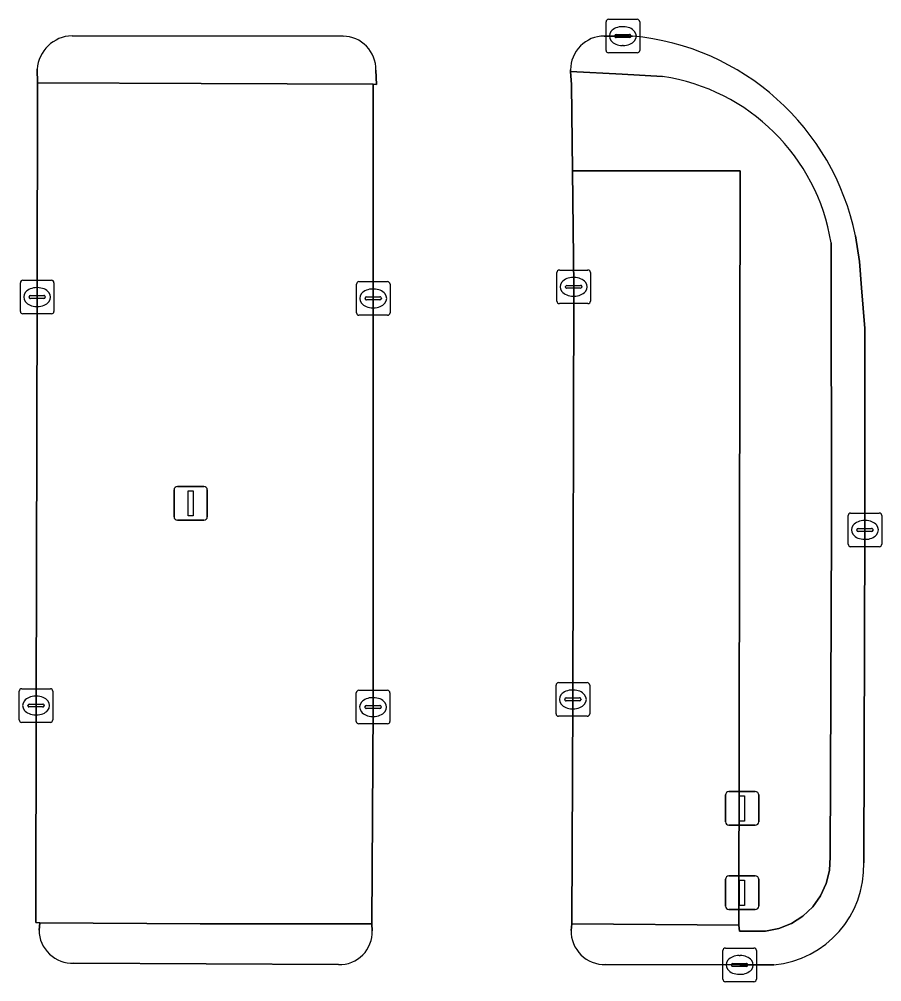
# Model space of a CAD drawing. Extents: x 161477 to 163040, y 383680 to 384871.
# Drawn here: x 161933.92 to 161959.6, y 384085.13 to 384113.78 of the extents above; entities that cross this region are included whole.
import ezdxf

# ---------------------------------------------------------------- set-up
doc = ezdxf.new("R2010")
doc.units = 0
for name, color, linetype in [('IMGEO_Groenvoorziening', 7, 'Continuous'), ('IMGEO_Kolk', 7, 'Continuous'), ('IMGEO_Lichtmast', 7, 'Continuous'), ('IMGEO_Parkeervlak_open', 7, 'Continuous'), ('IMGEO_Rijbaan_lokaal_open', 7, 'Continuous'), ('IMGEO_Verkeersbordpaal', 7, 'Continuous')]:
    doc.layers.add(name, color=color, linetype=linetype)

msp = doc.modelspace()

# ---------------------------------------------------------------- linework, layer by layer
at = {"layer": 'IMGEO_Groenvoorziening'}
for points in [[(161943.561, 384113.274), (161935.493, 384113.287)], [(161952.179, 384113.276), (161951.338, 384113.278)], [(161934.454, 384112.288), (161934.46, 384111.883), (161939.34, 384111.869), (161944.455, 384111.842), (161944.555, 384111.838), (161944.537, 384112.266)], [(161950.333, 384112.269), (161950.336, 384112.22), (161951.875, 384112.145), (161953.075, 384112.072)], [(161953.075, 384112.072), (161951.875, 384112.145), (161950.336, 384112.22), (161950.36, 384111.833), (161950.389, 384109.271), (161955.386, 384109.262), (161955.345, 384086.812), (161955.368, 384086.633), (161956.143, 384086.637), (161956.539, 384086.714), (161956.912, 384086.865), (161957.251, 384087.083), (161957.543, 384087.361), (161957.777, 384087.689), (161957.946, 384088.055), (161958.043, 384088.446), (161958.064, 384088.849), (161958.099, 384098.582), (161958.091, 384107.126)], [(161959.063, 384088.674), (161959.099, 384098.58), (161959.093, 384104.578), (161958.995, 384105.788), (161958.94, 384106.57), (161958.814, 384107.335)], [(161958.091, 384107.126), (161958.099, 384098.582), (161958.064, 384088.849), (161958.043, 384088.446), (161957.946, 384088.055), (161957.777, 384087.689), (161957.543, 384087.361), (161957.251, 384087.083), (161956.912, 384086.865), (161956.539, 384086.714), (161956.143, 384086.637), (161955.368, 384086.633), (161955.345, 384086.812), (161950.375, 384086.851), (161950.349, 384086.66)], [(161944.427, 384086.651), (161944.416, 384086.853), (161939.31, 384086.856), (161934.532, 384086.888), (161934.511, 384086.67)], [(161935.547, 384085.684), (161943.427, 384085.644)], [(161951.377, 384085.644), (161955.369, 384085.633), (161956.384, 384085.638)]]:
    msp.add_lwpolyline(points, dxfattribs=at)
for centre, radius, start, end in [((161935.521, 384112.218), 1.069, 91.499, 176.2522), ((161943.549, 384112.286), 0.989, 358.8685, 89.2834), ((161951.337, 384112.274), 1.004, 89.9308, 180.2968), ((161951.502, 384105.845), 7.462, 11.5207, 84.7966), ((161952.197, 384106.165), 5.972, 9.2624, 81.5428), ((161952.197, 384106.165), 5.972, 9.2624, 81.5428), ((161956.115, 384088.575), 2.95, 275.2299, 1.919), ((161935.501, 384086.672), 0.99, 180.1441, 272.6889), ((161943.461, 384086.61), 0.967, 267.992, 2.4077), ((161951.345, 384086.64), 0.996, 178.8443, 271.8285)]:
    msp.add_arc(centre, radius, start, end, dxfattribs=at)
at = {"layer": 'IMGEO_Kolk'}
for p, q in [((161951.391, 384112.852), (161951.391, 384113.704)), ((161951.466, 384113.778), (161952.318, 384113.778)), ((161951.879, 384113.558), (161951.904, 384113.558)), ((161952.392, 384113.704), (161952.392, 384112.852)), ((161951.65, 384113.272), (161951.65, 384113.284)), ((161951.693, 384113.321), (161952.091, 384113.321)), ((161952.134, 384113.284), (161952.134, 384113.272)), ((161952.088, 384113.235), (161951.69, 384113.235)), ((161951.902, 384112.998), (161951.877, 384112.998)), ((161952.318, 384112.778), (161951.466, 384112.778)), ((161949.926, 384105.389), (161949.926, 384106.241)), ((161950.001, 384106.315), (161950.853, 384106.315)), ((161950.927, 384106.241), (161950.927, 384105.389)), ((161933.952, 384105.084), (161933.952, 384105.936)), ((161934.027, 384106.01), (161934.879, 384106.01)), ((161934.953, 384105.936), (161934.953, 384105.084)), ((161943.959, 384105.044), (161943.959, 384105.896)), ((161944.034, 384105.97), (161944.886, 384105.97)), ((161944.96, 384105.896), (161944.96, 384105.044)), ((161950.185, 384105.809), (161950.185, 384105.821)), ((161950.228, 384105.858), (161950.626, 384105.858)), ((161950.414, 384106.095), (161950.439, 384106.095)), ((161950.669, 384105.821), (161950.669, 384105.809)), ((161934.254, 384105.553), (161934.652, 384105.553)), ((161934.44, 384105.79), (161934.465, 384105.79)), ((161944.447, 384105.75), (161944.472, 384105.75)), ((161950.623, 384105.772), (161950.225, 384105.772)), ((161950.437, 384105.535), (161950.412, 384105.535)), ((161934.211, 384105.504), (161934.211, 384105.516)), ((161934.649, 384105.467), (161934.251, 384105.467)), ((161934.695, 384105.516), (161934.695, 384105.504)), ((161944.218, 384105.464), (161944.218, 384105.476)), ((161944.656, 384105.427), (161944.258, 384105.427)), ((161944.261, 384105.513), (161944.659, 384105.513)), ((161944.702, 384105.476), (161944.702, 384105.464)), ((161950.853, 384105.315), (161950.001, 384105.315)), ((161934.879, 384105.01), (161934.027, 384105.01)), ((161934.463, 384105.23), (161934.438, 384105.23)), ((161944.886, 384104.97), (161944.034, 384104.97)), ((161944.47, 384105.19), (161944.445, 384105.19)), ((161958.598, 384098.153), (161958.598, 384099.005)), ((161958.673, 384099.079), (161959.525, 384099.079)), ((161959.599, 384099.005), (161959.599, 384098.153)), ((161959.086, 384098.859), (161959.111, 384098.859)), ((161958.857, 384098.573), (161958.857, 384098.585)), ((161959.295, 384098.536), (161958.897, 384098.536)), ((161958.9, 384098.622), (161959.298, 384098.622)), ((161959.341, 384098.585), (161959.341, 384098.573)), ((161959.109, 384098.299), (161959.084, 384098.299)), ((161959.525, 384098.079), (161958.673, 384098.079)), ((161933.994, 384093.852), (161934.846, 384093.852)), ((161944.029, 384093.807), (161944.881, 384093.807)), ((161949.902, 384093.109), (161949.902, 384093.961)), ((161949.977, 384094.035), (161950.829, 384094.035)), ((161950.39, 384093.815), (161950.415, 384093.815)), ((161950.903, 384093.961), (161950.903, 384093.109)), ((161933.919, 384092.926), (161933.919, 384093.778)), ((161934.407, 384093.632), (161934.432, 384093.632)), ((161934.92, 384093.778), (161934.92, 384092.926)), ((161943.954, 384092.881), (161943.954, 384093.733)), ((161944.442, 384093.587), (161944.467, 384093.587)), ((161944.955, 384093.733), (161944.955, 384092.881)), ((161950.161, 384093.529), (161950.161, 384093.541)), ((161950.204, 384093.578), (161950.602, 384093.578)), ((161950.645, 384093.541), (161950.645, 384093.529)), ((161934.178, 384093.346), (161934.178, 384093.358)), ((161934.616, 384093.309), (161934.218, 384093.309)), ((161934.221, 384093.395), (161934.619, 384093.395)), ((161934.662, 384093.358), (161934.662, 384093.346)), ((161944.213, 384093.301), (161944.213, 384093.313)), ((161944.651, 384093.264), (161944.253, 384093.264)), ((161944.256, 384093.35), (161944.654, 384093.35)), ((161944.697, 384093.313), (161944.697, 384093.301)), ((161950.599, 384093.492), (161950.201, 384093.492)), ((161950.413, 384093.255), (161950.388, 384093.255)), ((161934.43, 384093.072), (161934.405, 384093.072)), ((161944.465, 384093.027), (161944.44, 384093.027)), ((161950.829, 384093.035), (161949.977, 384093.035)), ((161934.846, 384092.852), (161933.994, 384092.852)), ((161944.881, 384092.807), (161944.029, 384092.807)), ((161954.868, 384085.206), (161954.868, 384086.058)), ((161954.943, 384086.132), (161955.795, 384086.132)), ((161955.869, 384086.058), (161955.869, 384085.206)), ((161955.356, 384085.912), (161955.381, 384085.912)), ((161955.127, 384085.626), (161955.127, 384085.638)), ((161955.565, 384085.589), (161955.167, 384085.589)), ((161955.17, 384085.675), (161955.568, 384085.675)), ((161955.611, 384085.638), (161955.611, 384085.626)), ((161955.379, 384085.352), (161955.354, 384085.352)), ((161955.795, 384085.132), (161954.943, 384085.132))]:
    msp.add_line(p, q, dxfattribs=at)
for points in [[(161951.391, 384112.852), (161951.391, 384113.704)], [(161951.466, 384113.778), (161952.318, 384113.778)], [(161952.392, 384113.704), (161952.392, 384112.852)], [(161952.318, 384112.778), (161951.466, 384112.778)], [(161949.926, 384105.389), (161949.926, 384106.241)], [(161950.001, 384106.315), (161950.853, 384106.315)], [(161950.927, 384106.241), (161950.927, 384105.389)], [(161933.952, 384105.084), (161933.952, 384105.936)], [(161934.027, 384106.01), (161934.879, 384106.01)], [(161934.953, 384105.936), (161934.953, 384105.084)], [(161943.959, 384105.044), (161943.959, 384105.896)], [(161944.034, 384105.97), (161944.886, 384105.97)], [(161944.96, 384105.896), (161944.96, 384105.044)], [(161950.853, 384105.315), (161950.001, 384105.315)], [(161934.879, 384105.01), (161934.027, 384105.01)], [(161944.886, 384104.97), (161944.034, 384104.97)], [(161958.598, 384098.153), (161958.598, 384099.005)], [(161958.673, 384099.079), (161959.525, 384099.079)], [(161959.599, 384099.005), (161959.599, 384098.153)], [(161959.525, 384098.079), (161958.673, 384098.079)], [(161933.994, 384093.852), (161934.846, 384093.852)], [(161944.029, 384093.807), (161944.881, 384093.807)], [(161949.902, 384093.109), (161949.902, 384093.961)], [(161949.977, 384094.035), (161950.829, 384094.035)], [(161950.903, 384093.961), (161950.903, 384093.109)], [(161933.919, 384092.926), (161933.919, 384093.778)], [(161934.92, 384093.778), (161934.92, 384092.926)], [(161943.954, 384092.881), (161943.954, 384093.733)], [(161944.955, 384093.733), (161944.955, 384092.881)], [(161950.829, 384093.035), (161949.977, 384093.035)], [(161934.846, 384092.852), (161933.994, 384092.852)], [(161944.881, 384092.807), (161944.029, 384092.807)], [(161954.868, 384085.206), (161954.868, 384086.058)], [(161954.943, 384086.132), (161955.795, 384086.132)], [(161955.869, 384086.058), (161955.869, 384085.206)], [(161955.795, 384085.132), (161954.943, 384085.132)]]:
    msp.add_lwpolyline(points, dxfattribs=at)
for centre, radius, start, end in [((161951.468, 384113.702), 0.0765, 91.552, 178.448), ((161951.468, 384113.702), 0.0765, 91.552, 178.448), ((161952.316, 384113.702), 0.0765, 1.552, 88.448), ((161952.316, 384113.702), 0.0765, 1.552, 88.448), ((161951.69, 384113.281), 0.0403, 85.8775, 175.7526), ((161951.687, 384113.271), 0.0366, 178.938, 274.7102), ((161952.091, 384113.278), 0.043, 264.8664, 352.4533), ((161952.095, 384113.283), 0.0386, 1.7309, 96.639), ((161951.468, 384112.854), 0.0765, 181.552, 268.448), ((161951.468, 384112.854), 0.0765, 181.552, 268.448), ((161952.316, 384112.854), 0.0765, 271.552, 358.448), ((161952.316, 384112.854), 0.0765, 271.552, 358.448), ((161950.003, 384106.239), 0.0765, 91.552, 178.448), ((161950.003, 384106.239), 0.0765, 91.552, 178.448), ((161950.851, 384106.239), 0.0765, 1.552, 88.448), ((161950.851, 384106.239), 0.0765, 1.552, 88.448), ((161934.029, 384105.934), 0.0765, 91.552, 178.448), ((161934.029, 384105.934), 0.0765, 91.552, 178.448), ((161934.877, 384105.934), 0.0765, 1.552, 88.448), ((161934.877, 384105.934), 0.0765, 1.552, 88.448), ((161944.036, 384105.894), 0.0765, 91.552, 178.448), ((161944.036, 384105.894), 0.0765, 91.552, 178.448), ((161944.884, 384105.894), 0.0765, 1.552, 88.448), ((161944.884, 384105.894), 0.0765, 1.552, 88.448), ((161950.225, 384105.818), 0.0403, 85.8775, 175.7526), ((161950.63, 384105.82), 0.0386, 1.7309, 96.639), ((161934.251, 384105.513), 0.0403, 85.8775, 175.7526), ((161934.656, 384105.515), 0.0386, 1.7309, 96.639), ((161950.222, 384105.808), 0.0366, 178.938, 274.7102), ((161950.626, 384105.815), 0.043, 264.8664, 352.4533), ((161934.248, 384105.503), 0.0366, 178.938, 274.7102), ((161934.652, 384105.51), 0.043, 264.8664, 352.4533), ((161944.258, 384105.473), 0.0403, 85.8775, 175.7526), ((161944.255, 384105.463), 0.0366, 178.938, 274.7102), ((161944.659, 384105.47), 0.043, 264.8664, 352.4533), ((161944.663, 384105.475), 0.0386, 1.7309, 96.639), ((161950.003, 384105.391), 0.0765, 181.552, 268.448), ((161950.003, 384105.391), 0.0765, 181.552, 268.448), ((161950.851, 384105.391), 0.0765, 271.552, 358.448), ((161950.851, 384105.391), 0.0765, 271.552, 358.448), ((161934.029, 384105.086), 0.0765, 181.552, 268.448), ((161934.029, 384105.086), 0.0765, 181.552, 268.448), ((161934.877, 384105.086), 0.0765, 271.552, 358.448), ((161934.877, 384105.086), 0.0765, 271.552, 358.448), ((161944.036, 384105.046), 0.0765, 181.552, 268.448), ((161944.036, 384105.046), 0.0765, 181.552, 268.448), ((161944.884, 384105.046), 0.0765, 271.552, 358.448), ((161944.884, 384105.046), 0.0765, 271.552, 358.448), ((161958.675, 384099.003), 0.0765, 91.552, 178.448), ((161958.675, 384099.003), 0.0765, 91.552, 178.448), ((161959.523, 384099.003), 0.0765, 1.552, 88.448), ((161959.523, 384099.003), 0.0765, 1.552, 88.448), ((161958.897, 384098.582), 0.0403, 85.8775, 175.7526), ((161958.894, 384098.572), 0.0366, 178.938, 274.7102), ((161959.298, 384098.579), 0.043, 264.8664, 352.4533), ((161959.302, 384098.584), 0.0386, 1.7309, 96.639), ((161958.675, 384098.155), 0.0765, 181.552, 268.448), ((161958.675, 384098.155), 0.0765, 181.552, 268.448), ((161959.523, 384098.155), 0.0765, 271.552, 358.448), ((161959.523, 384098.155), 0.0765, 271.552, 358.448), ((161933.996, 384093.776), 0.0765, 91.552, 178.448), ((161933.996, 384093.776), 0.0765, 91.552, 178.448), ((161934.844, 384093.776), 0.0765, 1.552, 88.448), ((161934.844, 384093.776), 0.0765, 1.552, 88.448), ((161944.031, 384093.731), 0.0765, 91.552, 178.448), ((161944.031, 384093.731), 0.0765, 91.552, 178.448), ((161944.879, 384093.731), 0.0765, 1.552, 88.448), ((161944.879, 384093.731), 0.0765, 1.552, 88.448), ((161949.979, 384093.959), 0.0765, 91.552, 178.448), ((161949.979, 384093.959), 0.0765, 91.552, 178.448), ((161950.827, 384093.959), 0.0765, 1.552, 88.448), ((161950.827, 384093.959), 0.0765, 1.552, 88.448), ((161950.201, 384093.538), 0.0403, 85.8775, 175.7526), ((161950.198, 384093.528), 0.0366, 178.938, 274.7102), ((161950.602, 384093.535), 0.043, 264.8664, 352.4533), ((161950.606, 384093.54), 0.0386, 1.7309, 96.639), ((161934.218, 384093.355), 0.0403, 85.8775, 175.7526), ((161934.215, 384093.345), 0.0366, 178.938, 274.7102), ((161934.619, 384093.352), 0.043, 264.8664, 352.4533), ((161934.623, 384093.357), 0.0386, 1.7309, 96.639), ((161944.253, 384093.31), 0.0403, 85.8775, 175.7526), ((161944.25, 384093.3), 0.0366, 178.938, 274.7102), ((161944.654, 384093.307), 0.043, 264.8664, 352.4533), ((161944.658, 384093.312), 0.0386, 1.7309, 96.639), ((161949.979, 384093.111), 0.0765, 181.552, 268.448), ((161949.979, 384093.111), 0.0765, 181.552, 268.448), ((161950.827, 384093.111), 0.0765, 271.552, 358.448), ((161950.827, 384093.111), 0.0765, 271.552, 358.448), ((161933.996, 384092.928), 0.0765, 181.552, 268.448), ((161933.996, 384092.928), 0.0765, 181.552, 268.448), ((161934.844, 384092.928), 0.0765, 271.552, 358.448), ((161934.844, 384092.928), 0.0765, 271.552, 358.448), ((161944.031, 384092.883), 0.0765, 181.552, 268.448), ((161944.031, 384092.883), 0.0765, 181.552, 268.448), ((161944.879, 384092.883), 0.0765, 271.552, 358.448), ((161944.879, 384092.883), 0.0765, 271.552, 358.448), ((161954.945, 384086.056), 0.0765, 91.552, 178.448), ((161954.945, 384086.056), 0.0765, 91.552, 178.448), ((161955.793, 384086.056), 0.0765, 1.552, 88.448), ((161955.793, 384086.056), 0.0765, 1.552, 88.448), ((161955.167, 384085.635), 0.0403, 85.8775, 175.7526), ((161955.164, 384085.625), 0.0366, 178.938, 274.7102), ((161955.568, 384085.632), 0.043, 264.8664, 352.4533), ((161955.572, 384085.637), 0.0386, 1.7309, 96.639), ((161954.945, 384085.208), 0.0765, 181.552, 268.448), ((161954.945, 384085.208), 0.0765, 181.552, 268.448), ((161955.793, 384085.208), 0.0765, 271.552, 358.448), ((161955.793, 384085.208), 0.0765, 271.552, 358.448)]:
    msp.add_arc(centre, radius, start, end, dxfattribs=at)
for centre, major_axis, ratio, start_param, end_param in [((161951.878, 384113.278), (-0.387, 0.002), 0.722429, 4.712389, 7.853982), ((161951.903, 384113.278), (-0.39, 0.002), 0.717154, 1.570796, 4.712389), ((161950.413, 384105.815), (-0.387, 0.002), 0.722429, 4.712389, 7.853982), ((161950.438, 384105.815), (-0.39, 0.002), 0.717154, 1.570796, 4.712389), ((161934.439, 384105.51), (-0.387, 0.002), 0.722429, 4.712389, 7.853982), ((161934.464, 384105.51), (-0.39, 0.002), 0.717154, 1.570796, 4.712389), ((161944.446, 384105.47), (-0.387, 0.002), 0.722429, 4.712389, 7.853982), ((161944.471, 384105.47), (-0.39, 0.002), 0.717154, 1.570796, 4.712389), ((161959.085, 384098.579), (-0.387, 0.002), 0.722429, 4.712389, 7.853982), ((161959.11, 384098.579), (-0.39, 0.002), 0.717154, 1.570796, 4.712389), ((161950.389, 384093.535), (-0.387, 0.002), 0.722429, 4.712389, 7.853982), ((161950.414, 384093.535), (-0.39, 0.002), 0.717154, 1.570796, 4.712389), ((161934.406, 384093.352), (-0.387, 0.002), 0.722429, 4.712389, 7.853982), ((161934.431, 384093.352), (-0.39, 0.002), 0.717154, 1.570796, 4.712389), ((161944.441, 384093.307), (-0.387, 0.002), 0.722429, 4.712389, 7.853982), ((161944.466, 384093.307), (-0.39, 0.002), 0.717154, 1.570796, 4.712389), ((161955.355, 384085.632), (-0.387, 0.002), 0.722429, 4.712389, 7.853982), ((161955.38, 384085.632), (-0.39, 0.002), 0.717154, 1.570796, 4.712389)]:
    msp.add_ellipse(centre, major_axis=major_axis, ratio=ratio, start_param=start_param, end_param=end_param, dxfattribs=at)
at = {"layer": 'IMGEO_Lichtmast'}
for p, q in [((161938.629, 384099.872), (161939.419, 384099.872)), ((161939.419, 384099.872), (161938.629, 384099.872)), ((161938.529, 384098.972), (161938.529, 384099.772)), ((161938.529, 384099.772), (161938.529, 384098.972)), ((161939.519, 384099.772), (161939.519, 384098.972)), ((161939.519, 384098.972), (161939.519, 384099.772)), ((161939.419, 384098.872), (161938.629, 384098.872)), ((161938.629, 384098.872), (161939.419, 384098.872)), ((161954.945, 384087.38), (161954.945, 384088.18)), ((161954.945, 384088.18), (161954.945, 384087.38)), ((161955.045, 384088.28), (161955.835, 384088.28)), ((161955.835, 384088.28), (161955.045, 384088.28)), ((161955.935, 384088.18), (161955.935, 384087.38)), ((161955.935, 384087.38), (161955.935, 384088.18)), ((161955.835, 384087.28), (161955.045, 384087.28)), ((161955.045, 384087.28), (161955.835, 384087.28))]:
    msp.add_line(p, q, dxfattribs=at)
for points in [[(161938.949, 384099.747), (161939.099, 384099.747), (161939.099, 384098.997), (161938.949, 384098.997), (161938.949, 384099.747)], [(161955.365, 384088.155), (161955.515, 384088.155), (161955.515, 384087.405), (161955.365, 384087.405), (161955.365, 384088.155)]]:
    msp.add_lwpolyline(points, dxfattribs=at)
for centre, start, end in [((161938.629, 384099.772), 90, 180), ((161938.629, 384099.772), 90, 180), ((161939.419, 384099.772), 0, 90), ((161939.419, 384099.772), 360, 90), ((161938.629, 384098.972), 180, 270), ((161938.629, 384098.972), 180, 270), ((161939.419, 384098.972), 270, 0), ((161939.419, 384098.972), 270, 0), ((161955.045, 384088.18), 90, 180), ((161955.045, 384088.18), 90, 180), ((161955.835, 384088.18), 0, 90), ((161955.835, 384088.18), 360, 90), ((161955.045, 384087.38), 180, 270), ((161955.045, 384087.38), 180, 270), ((161955.835, 384087.38), 270, 0), ((161955.835, 384087.38), 270, 0)]:
    msp.add_arc(centre, 0.1, start, end, dxfattribs=at)
at = {"layer": 'IMGEO_Parkeervlak_open'}
for points in [[(161944.46, 384105.471), (161944.455, 384111.842), (161939.34, 384111.869), (161934.46, 384111.883), (161934.453, 384105.511), (161934.42, 384093.353), (161934.412, 384086.899), (161934.532, 384086.888), (161939.31, 384086.856), (161944.416, 384086.853), (161944.455, 384093.308)], [(161955.386, 384109.262), (161950.389, 384109.271), (161950.427, 384105.816), (161950.403, 384093.536), (161950.375, 384086.851), (161955.345, 384086.812)]]:
    msp.add_lwpolyline(points, close=True, dxfattribs=at)
at = {"layer": 'IMGEO_Rijbaan_lokaal_open'}
for points in [[(161935.493, 384113.287), (161943.561, 384113.274)], [(161951.338, 384113.278), (161952.179, 384113.276)], [(161934.42, 384093.353), (161934.453, 384105.511), (161934.46, 384111.883), (161934.454, 384112.288)], [(161944.537, 384112.266), (161944.555, 384111.838), (161944.455, 384111.842), (161944.46, 384105.471), (161944.455, 384093.308), (161944.416, 384086.853), (161944.427, 384086.651)], [(161950.389, 384109.271), (161950.36, 384111.833), (161950.336, 384112.22), (161950.333, 384112.269)], [(161950.349, 384086.66), (161950.375, 384086.851), (161950.403, 384093.536), (161950.427, 384105.816), (161950.389, 384109.271)], [(161958.814, 384107.335), (161958.94, 384106.57), (161958.995, 384105.788), (161959.093, 384104.578), (161959.099, 384098.58), (161959.063, 384088.674)], [(161934.511, 384086.67), (161934.532, 384086.888), (161934.412, 384086.899), (161934.42, 384093.353)], [(161943.427, 384085.644), (161935.547, 384085.684)], [(161956.384, 384085.638), (161955.369, 384085.633), (161951.377, 384085.644)]]:
    msp.add_lwpolyline(points, dxfattribs=at)
for centre, radius, start, end in [((161935.521, 384112.218), 1.069, 91.499, 176.2522), ((161943.549, 384112.286), 0.989, 358.8685, 89.2834), ((161951.337, 384112.274), 1.004, 89.9308, 180.2968), ((161951.502, 384105.845), 7.462, 11.5207, 84.7966), ((161956.115, 384088.575), 2.95, 275.2299, 1.919), ((161935.501, 384086.672), 0.99, 180.1441, 272.6889), ((161943.461, 384086.61), 0.967, 267.992, 2.4077), ((161951.345, 384086.64), 0.996, 178.8443, 271.8285)]:
    msp.add_arc(centre, radius, start, end, dxfattribs=at)
at = {"layer": 'IMGEO_Verkeersbordpaal'}
for p, q in [((161954.945, 384089.89), (161954.945, 384090.69)), ((161954.945, 384090.69), (161954.945, 384089.89)), ((161955.045, 384090.79), (161955.835, 384090.79)), ((161955.835, 384090.79), (161955.045, 384090.79)), ((161955.935, 384090.69), (161955.935, 384089.89)), ((161955.935, 384089.89), (161955.935, 384090.69)), ((161955.835, 384089.79), (161955.045, 384089.79)), ((161955.045, 384089.79), (161955.835, 384089.79))]:
    msp.add_line(p, q, dxfattribs=at)
msp.add_lwpolyline([(161955.365, 384090.665), (161955.515, 384090.665), (161955.515, 384089.915), (161955.365, 384089.915), (161955.365, 384090.665)], dxfattribs=at)
for centre, start, end in [((161955.045, 384090.69), 90, 180), ((161955.045, 384090.69), 90, 180), ((161955.835, 384090.69), 0, 90), ((161955.835, 384090.69), 360, 90), ((161955.045, 384089.89), 180, 270), ((161955.045, 384089.89), 180, 270), ((161955.835, 384089.89), 270, 0), ((161955.835, 384089.89), 270, 0)]:
    msp.add_arc(centre, 0.1, start, end, dxfattribs=at)

doc.saveas('drawing.dxf')
